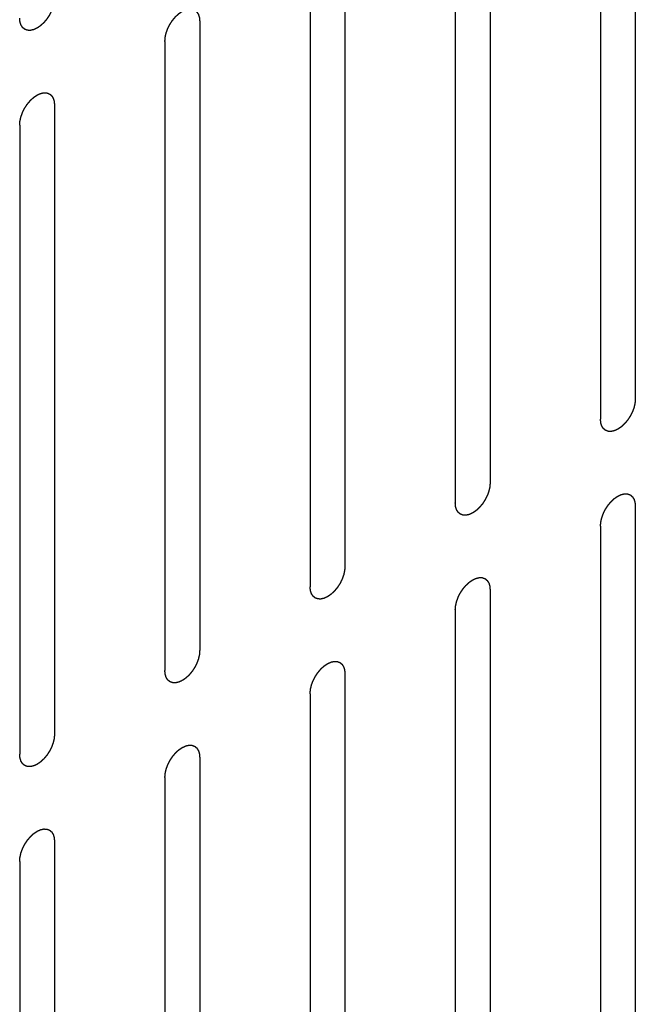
# Model space of a CAD drawing. Header units: inches. Extents: x 6 to 353, y 6 to 228.
# Tile 275 of 372: x 340.449 to 341.387, y 148.548 to 150.049. Entities that reach past the tile are written whole.
import ezdxf

# ---------------------------------------------------------------- set-up
doc = ezdxf.new("R2010")
doc.units = ezdxf.units.IN
doc.header["$LTSCALE"] = 19.946667
doc.header["$MEASUREMENT"] = 0
doc.linetypes.add('HIDDEN', pattern=[0.2, 0.1, -0.1])
doc.layers.add('08_ALL_COSMETICS', color=7, linetype='CONTINUOUS')

msp = doc.modelspace()

# ---------------------------------------------------------------- linework, layer by layer
at = {"layer": '08_ALL_COSMETICS', "color": 7, "linetype": 'HIDDEN'}
for p, q in [((341.3875, 150.4302), (341.3875, 149.4708)), ((341.3345, 150.3995), (341.3345, 149.4402)), ((341.1662, 150.3024), (341.1662, 149.343)), ((341.1131, 150.2718), (341.1131, 149.3124)), ((340.9448, 150.1746), (340.9448, 149.2152)), ((340.8918, 150.144), (340.8918, 149.1846)), ((340.7235, 150.0468), (340.7235, 149.0874)), ((340.6705, 150.0162), (340.6705, 149.0568)), ((340.5022, 149.919), (340.5022, 148.9597)), ((340.4492, 149.8884), (340.4492, 148.929)), ((341.3875, 149.3075), (341.3875, 148.3481)), ((341.3345, 149.2769), (341.3345, 148.3175)), ((341.1662, 149.1797), (341.1662, 148.2203)), ((341.1131, 149.1491), (341.1131, 148.1897)), ((340.9448, 149.0519), (340.9448, 148.0925)), ((340.8918, 149.0213), (340.8918, 148.0619)), ((340.7235, 148.9241), (340.7235, 147.9647)), ((340.6705, 148.8935), (340.6705, 147.9341)), ((340.5022, 148.7964), (340.5022, 147.837)), ((340.4492, 148.7657), (340.4492, 147.8063))]:
    msp.add_line(p, q, dxfattribs=at)
for points in [[(340.5022, 150.0823), (340.5021, 150.0813), (340.502, 150.0797), (340.5018, 150.0779), (340.5017, 150.0769), (340.5017, 150.0761), (340.5015, 150.0753), (340.5013, 150.0742), (340.5009, 150.0728), (340.5006, 150.0714), (340.5004, 150.0703), (340.5002, 150.0695), (340.4999, 150.0687), (340.4995, 150.0676), (340.499, 150.0662), (340.4985, 150.0648), (340.4981, 150.0637), (340.4978, 150.0628), (340.4973, 150.062), (340.4968, 150.0609), (340.4961, 150.0595), (340.4954, 150.0581), (340.4948, 150.057), (340.4945, 150.0562), (340.4939, 150.0555), (340.4933, 150.0544), (340.4924, 150.0532), (340.4916, 150.0519), (340.4909, 150.0509), (340.4905, 150.0501), (340.4899, 150.0494), (340.4891, 150.0485), (340.4881, 150.0474), (340.4872, 150.0462), (340.4864, 150.0453), (340.4859, 150.0446), (340.4852, 150.0441), (340.4844, 150.0433), (340.4834, 150.0424), (340.4824, 150.0414), (340.4815, 150.0406), (340.4809, 150.04), (340.4803, 150.0396), (340.4794, 150.039), (340.4783, 150.0382), (340.4772, 150.0375), (340.4764, 150.0369), (340.476, 150.0367), (340.4757, 150.0364), (340.4754, 150.0363), (340.4749, 150.0361), (340.4742, 150.0357), (340.4731, 150.0352), (340.472, 150.0347), (340.4713, 150.0344), (340.4709, 150.0342), (340.4705, 150.034), (340.4702, 150.034), (340.4698, 150.0339), (340.4691, 150.0337), (340.4681, 150.0335), (340.467, 150.0332), (340.4663, 150.0331), (340.4659, 150.033), (340.4656, 150.0329), (340.4653, 150.0329), (340.4649, 150.0329), (340.4642, 150.0329), (340.4633, 150.033), (340.4623, 150.033), (340.4617, 150.033), (340.4613, 150.0331), (340.461, 150.033), (340.4608, 150.0332), (340.4604, 150.0333), (340.4598, 150.0335), (340.459, 150.0338), (340.4581, 150.0341), (340.4575, 150.0343), (340.4572, 150.0345), (340.4569, 150.0345), (340.4567, 150.0347), (340.4565, 150.035), (340.456, 150.0354), (340.4553, 150.0359), (340.4546, 150.0365), (340.4541, 150.0369), (340.4539, 150.0371), (340.4536, 150.0373), (340.4535, 150.0375), (340.4533, 150.0378), (340.4529, 150.0384), (340.4524, 150.0392), (340.4519, 150.04), (340.4516, 150.0406), (340.4514, 150.0409), (340.4512, 150.0411), (340.4511, 150.0414), (340.451, 150.0418), (340.4508, 150.0426), (340.4504, 150.0436), (340.4501, 150.0446), (340.4499, 150.0453), (340.4498, 150.0457), (340.4497, 150.046), (340.4497, 150.0463), (340.4496, 150.0468), (340.4495, 150.0477), (340.4494, 150.0489), (340.4493, 150.0503), (340.4492, 150.0512), (340.4492, 150.0517)], [(340.6705, 150.0162), (340.6706, 150.0172), (340.6707, 150.0188), (340.6708, 150.0206), (340.6709, 150.0217), (340.671, 150.0224), (340.6712, 150.0233), (340.6714, 150.0244), (340.6717, 150.0257), (340.672, 150.0271), (340.6723, 150.0282), (340.6725, 150.029), (340.6728, 150.0299), (340.6732, 150.031), (340.6737, 150.0324), (340.6742, 150.0338), (340.6746, 150.0349), (340.6749, 150.0357), (340.6753, 150.0365), (340.6759, 150.0376), (340.6766, 150.039), (340.6773, 150.0404), (340.6778, 150.0415), (340.6782, 150.0424), (340.6788, 150.0431), (340.6794, 150.0441), (340.6803, 150.0454), (340.6811, 150.0467), (340.6818, 150.0477), (340.6822, 150.0485), (340.6828, 150.0491), (340.6836, 150.05), (340.6845, 150.0512), (340.6855, 150.0523), (340.6862, 150.0532), (340.6868, 150.0539), (340.6874, 150.0545), (340.6883, 150.0552), (340.6893, 150.0562), (340.6903, 150.0572), (340.6911, 150.0579), (340.6918, 150.0585), (340.6924, 150.0589), (340.6933, 150.0596), (340.6944, 150.0603), (340.6955, 150.0611), (340.6962, 150.0616), (340.6967, 150.0619), (340.697, 150.0622), (340.6973, 150.0623), (340.6978, 150.0625), (340.6985, 150.0628), (340.6996, 150.0633), (340.7007, 150.0638), (340.7014, 150.0642), (340.7018, 150.0644), (340.7022, 150.0645), (340.7025, 150.0646), (340.7029, 150.0647), (340.7036, 150.0649), (340.7046, 150.0651), (340.7057, 150.0653), (340.7064, 150.0655), (340.7068, 150.0656), (340.7071, 150.0657), (340.7074, 150.0656), (340.7078, 150.0656), (340.7084, 150.0656), (340.7094, 150.0656), (340.7103, 150.0655), (340.711, 150.0655), (340.7114, 150.0655), (340.7117, 150.0655), (340.7119, 150.0654), (340.7123, 150.0653), (340.7129, 150.0651), (340.7137, 150.0647), (340.7146, 150.0644), (340.7152, 150.0642), (340.7155, 150.0641), (340.7158, 150.064), (340.716, 150.0638), (340.7162, 150.0636), (340.7167, 150.0632), (340.7174, 150.0626), (340.7181, 150.0621), (340.7186, 150.0617), (340.7188, 150.0614), (340.7191, 150.0613), (340.7192, 150.061), (340.7194, 150.0607), (340.7198, 150.0601), (340.7203, 150.0593), (340.7208, 150.0585), (340.7211, 150.058), (340.7213, 150.0577), (340.7215, 150.0574), (340.7216, 150.0571), (340.7217, 150.0567), (340.7219, 150.056), (340.7222, 150.055), (340.7226, 150.054), (340.7228, 150.0533), (340.7229, 150.0529), (340.723, 150.0526), (340.723, 150.0522), (340.7231, 150.0517), (340.7231, 150.0509), (340.7233, 150.0497), (340.7234, 150.0483), (340.7235, 150.0473), (340.7235, 150.0468)], [(340.4492, 149.8884), (340.4492, 149.8895), (340.4494, 149.891), (340.4495, 149.8928), (340.4496, 149.8939), (340.4496, 149.8947), (340.4499, 149.8955), (340.4501, 149.8966), (340.4504, 149.898), (340.4507, 149.8993), (340.451, 149.9004), (340.4511, 149.9012), (340.4515, 149.9021), (340.4519, 149.9032), (340.4524, 149.9046), (340.4529, 149.906), (340.4533, 149.9071), (340.4536, 149.9079), (340.454, 149.9088), (340.4546, 149.9099), (340.4553, 149.9112), (340.456, 149.9126), (340.4565, 149.9137), (340.4569, 149.9146), (340.4574, 149.9153), (340.4581, 149.9163), (340.4589, 149.9176), (340.4598, 149.9189), (340.4604, 149.9199), (340.4609, 149.9207), (340.4615, 149.9213), (340.4623, 149.9223), (340.4632, 149.9234), (340.4642, 149.9245), (340.4649, 149.9254), (340.4655, 149.9262), (340.4661, 149.9267), (340.4669, 149.9275), (340.468, 149.9284), (340.469, 149.9294), (340.4698, 149.9301), (340.4704, 149.9308), (340.4711, 149.9312), (340.472, 149.9318), (340.4731, 149.9325), (340.4742, 149.9333), (340.4749, 149.9338), (340.4754, 149.9341), (340.4757, 149.9344), (340.476, 149.9345), (340.4764, 149.9347), (340.4772, 149.935), (340.4783, 149.9356), (340.4793, 149.936), (340.4801, 149.9364), (340.4805, 149.9366), (340.4808, 149.9368), (340.4811, 149.9368), (340.4816, 149.9369), (340.4823, 149.9371), (340.4833, 149.9373), (340.4843, 149.9375), (340.4851, 149.9377), (340.4855, 149.9378), (340.4858, 149.9379), (340.4861, 149.9379), (340.4865, 149.9379), (340.4871, 149.9378), (340.4881, 149.9378), (340.489, 149.9378), (340.4897, 149.9377), (340.4901, 149.9377), (340.4904, 149.9377), (340.4906, 149.9376), (340.491, 149.9375), (340.4915, 149.9373), (340.4924, 149.937), (340.4932, 149.9366), (340.4938, 149.9364), (340.4942, 149.9363), (340.4944, 149.9362), (340.4946, 149.936), (340.4949, 149.9358), (340.4954, 149.9354), (340.4961, 149.9349), (340.4968, 149.9343), (340.4972, 149.9339), (340.4975, 149.9337), (340.4977, 149.9335), (340.4979, 149.9332), (340.4981, 149.9329), (340.4984, 149.9324), (340.4989, 149.9316), (340.4994, 149.9308), (340.4998, 149.9302), (340.5, 149.9299), (340.5002, 149.9297), (340.5003, 149.9293), (340.5004, 149.9289), (340.5006, 149.9282), (340.5009, 149.9272), (340.5012, 149.9262), (340.5015, 149.9255), (340.5016, 149.9251), (340.5017, 149.9248), (340.5017, 149.9244), (340.5018, 149.924), (340.5018, 149.9231), (340.5019, 149.9219), (340.5021, 149.9205), (340.5022, 149.9195), (340.5022, 149.919)], [(341.3875, 149.4708), (341.3874, 149.4697), (341.3873, 149.4682), (341.3871, 149.4664), (341.387, 149.4653), (341.387, 149.4646), (341.3868, 149.4637), (341.3866, 149.4626), (341.3862, 149.4612), (341.3859, 149.4599), (341.3857, 149.4588), (341.3855, 149.458), (341.3852, 149.4571), (341.3848, 149.456), (341.3843, 149.4546), (341.3838, 149.4532), (341.3834, 149.4521), (341.3831, 149.4513), (341.3826, 149.4504), (341.3821, 149.4493), (341.3814, 149.448), (341.3807, 149.4466), (341.3801, 149.4455), (341.3797, 149.4446), (341.3792, 149.4439), (341.3786, 149.4429), (341.3777, 149.4416), (341.3769, 149.4403), (341.3762, 149.4393), (341.3757, 149.4385), (341.3752, 149.4379), (341.3744, 149.4369), (341.3734, 149.4358), (341.3725, 149.4347), (341.3717, 149.4338), (341.3712, 149.4331), (341.3705, 149.4325), (341.3697, 149.4317), (341.3687, 149.4308), (341.3677, 149.4298), (341.3668, 149.4291), (341.3662, 149.4284), (341.3656, 149.428), (341.3647, 149.4274), (341.3636, 149.4267), (341.3625, 149.4259), (341.3617, 149.4254), (341.3613, 149.4251), (341.361, 149.4248), (341.3607, 149.4247), (341.3602, 149.4245), (341.3595, 149.4242), (341.3584, 149.4237), (341.3573, 149.4232), (341.3566, 149.4228), (341.3561, 149.4226), (341.3558, 149.4224), (341.3555, 149.4224), (341.3551, 149.4223), (341.3544, 149.4221), (341.3533, 149.4219), (341.3523, 149.4217), (341.3516, 149.4215), (341.3512, 149.4214), (341.3509, 149.4213), (341.3506, 149.4213), (341.3502, 149.4213), (341.3495, 149.4214), (341.3486, 149.4214), (341.3476, 149.4214), (341.347, 149.4215), (341.3466, 149.4215), (341.3463, 149.4215), (341.346, 149.4216), (341.3457, 149.4217), (341.3451, 149.4219), (341.3443, 149.4222), (341.3434, 149.4226), (341.3428, 149.4228), (341.3425, 149.4229), (341.3422, 149.423), (341.342, 149.4232), (341.3417, 149.4234), (341.3413, 149.4238), (341.3406, 149.4244), (341.3399, 149.4249), (341.3394, 149.4253), (341.3391, 149.4255), (341.3389, 149.4257), (341.3388, 149.426), (341.3386, 149.4263), (341.3382, 149.4268), (341.3377, 149.4276), (341.3372, 149.4284), (341.3368, 149.429), (341.3367, 149.4293), (341.3365, 149.4295), (341.3364, 149.4299), (341.3363, 149.4303), (341.3361, 149.431), (341.3357, 149.432), (341.3354, 149.433), (341.3352, 149.4337), (341.3351, 149.4341), (341.335, 149.4344), (341.335, 149.4348), (341.3349, 149.4352), (341.3348, 149.4361), (341.3347, 149.4373), (341.3346, 149.4387), (341.3345, 149.4397), (341.3345, 149.4402)], [(341.1662, 149.343), (341.1661, 149.342), (341.166, 149.3404), (341.1658, 149.3386), (341.1657, 149.3375), (341.1657, 149.3368), (341.1655, 149.3359), (341.1652, 149.3348), (341.1649, 149.3335), (341.1646, 149.3321), (341.1643, 149.331), (341.1642, 149.3302), (341.1639, 149.3293), (341.1635, 149.3282), (341.1629, 149.3268), (341.1625, 149.3254), (341.162, 149.3243), (341.1618, 149.3235), (341.1613, 149.3227), (341.1608, 149.3216), (341.1601, 149.3202), (341.1594, 149.3188), (341.1588, 149.3177), (341.1584, 149.3168), (341.1579, 149.3161), (341.1572, 149.3151), (341.1564, 149.3138), (341.1556, 149.3125), (341.1549, 149.3115), (341.1544, 149.3107), (341.1538, 149.3101), (341.1531, 149.3092), (341.1521, 149.308), (341.1512, 149.3069), (341.1504, 149.306), (341.1499, 149.3053), (341.1492, 149.3047), (341.1484, 149.304), (341.1474, 149.303), (341.1463, 149.302), (341.1455, 149.3013), (341.1449, 149.3007), (341.1442, 149.3003), (341.1434, 149.2996), (341.1423, 149.2989), (341.1412, 149.2981), (341.1404, 149.2976), (341.14, 149.2973), (341.1396, 149.297), (341.1393, 149.2969), (341.1389, 149.2967), (341.1381, 149.2964), (341.1371, 149.2959), (341.136, 149.2954), (341.1353, 149.295), (341.1348, 149.2948), (341.1345, 149.2947), (341.1342, 149.2946), (341.1338, 149.2945), (341.1331, 149.2943), (341.132, 149.2941), (341.131, 149.2939), (341.1303, 149.2937), (341.1299, 149.2936), (341.1295, 149.2935), (341.1293, 149.2936), (341.1289, 149.2936), (341.1282, 149.2936), (341.1273, 149.2936), (341.1263, 149.2937), (341.1256, 149.2937), (341.1253, 149.2937), (341.125, 149.2937), (341.1247, 149.2938), (341.1244, 149.2939), (341.1238, 149.2942), (341.1229, 149.2945), (341.1221, 149.2948), (341.1215, 149.295), (341.1212, 149.2951), (341.1209, 149.2952), (341.1207, 149.2954), (341.1204, 149.2956), (341.1199, 149.296), (341.1193, 149.2966), (341.1186, 149.2971), (341.1181, 149.2975), (341.1178, 149.2978), (341.1176, 149.2979), (341.1175, 149.2982), (341.1173, 149.2985), (341.1169, 149.2991), (341.1164, 149.2999), (341.1159, 149.3007), (341.1155, 149.3012), (341.1153, 149.3016), (341.1152, 149.3018), (341.1151, 149.3021), (341.1149, 149.3025), (341.1147, 149.3032), (341.1144, 149.3042), (341.1141, 149.3052), (341.1139, 149.3059), (341.1138, 149.3063), (341.1136, 149.3066), (341.1136, 149.307), (341.1136, 149.3075), (341.1135, 149.3083), (341.1134, 149.3095), (341.1133, 149.3109), (341.1132, 149.3119), (341.1131, 149.3124)], [(341.3345, 149.2769), (341.3345, 149.2779), (341.3347, 149.2795), (341.3348, 149.2813), (341.3349, 149.2823), (341.3349, 149.2831), (341.3352, 149.2839), (341.3354, 149.285), (341.3357, 149.2864), (341.336, 149.2878), (341.3363, 149.2889), (341.3364, 149.2897), (341.3368, 149.2905), (341.3372, 149.2916), (341.3377, 149.293), (341.3382, 149.2944), (341.3386, 149.2955), (341.3389, 149.2964), (341.3393, 149.2972), (341.3399, 149.2983), (341.3406, 149.2997), (341.3412, 149.3011), (341.3418, 149.3022), (341.3422, 149.303), (341.3427, 149.3038), (341.3434, 149.3048), (341.3442, 149.306), (341.3451, 149.3073), (341.3457, 149.3083), (341.3462, 149.3091), (341.3468, 149.3098), (341.3476, 149.3107), (341.3485, 149.3118), (341.3495, 149.313), (341.3502, 149.3139), (341.3508, 149.3146), (341.3514, 149.3151), (341.3522, 149.3159), (341.3533, 149.3169), (341.3543, 149.3178), (341.3551, 149.3186), (341.3557, 149.3192), (341.3564, 149.3196), (341.3573, 149.3202), (341.3584, 149.321), (341.3594, 149.3217), (341.3602, 149.3223), (341.3606, 149.3226), (341.361, 149.3228), (341.3613, 149.3229), (341.3617, 149.3231), (341.3625, 149.3235), (341.3636, 149.324), (341.3646, 149.3245), (341.3654, 149.3248), (341.3658, 149.325), (341.3661, 149.3252), (341.3664, 149.3252), (341.3668, 149.3253), (341.3676, 149.3255), (341.3686, 149.3257), (341.3696, 149.326), (341.3704, 149.3261), (341.3708, 149.3262), (341.3711, 149.3263), (341.3714, 149.3263), (341.3717, 149.3263), (341.3724, 149.3263), (341.3734, 149.3262), (341.3743, 149.3262), (341.375, 149.3262), (341.3754, 149.3261), (341.3757, 149.3262), (341.3759, 149.326), (341.3762, 149.3259), (341.3768, 149.3257), (341.3777, 149.3254), (341.3785, 149.3251), (341.3791, 149.3249), (341.3795, 149.3247), (341.3797, 149.3247), (341.3799, 149.3245), (341.3802, 149.3242), (341.3807, 149.3238), (341.3814, 149.3233), (341.3821, 149.3227), (341.3825, 149.3223), (341.3828, 149.3221), (341.383, 149.3219), (341.3832, 149.3217), (341.3834, 149.3214), (341.3837, 149.3208), (341.3842, 149.32), (341.3847, 149.3192), (341.3851, 149.3186), (341.3853, 149.3183), (341.3855, 149.3181), (341.3855, 149.3178), (341.3857, 149.3174), (341.3859, 149.3167), (341.3862, 149.3156), (341.3865, 149.3146), (341.3868, 149.3139), (341.3869, 149.3135), (341.387, 149.3132), (341.387, 149.3129), (341.387, 149.3124), (341.3871, 149.3115), (341.3872, 149.3104), (341.3874, 149.3089), (341.3874, 149.308), (341.3875, 149.3075)], [(340.9448, 149.2152), (340.9448, 149.2142), (340.9446, 149.2126), (340.9445, 149.2108), (340.9444, 149.2098), (340.9444, 149.209), (340.9441, 149.2082), (340.9439, 149.2071), (340.9436, 149.2057), (340.9433, 149.2043), (340.943, 149.2032), (340.9429, 149.2024), (340.9425, 149.2016), (340.9421, 149.2004), (340.9416, 149.1991), (340.9411, 149.1977), (340.9407, 149.1965), (340.9404, 149.1957), (340.94, 149.1949), (340.9394, 149.1938), (340.9387, 149.1924), (340.9381, 149.191), (340.9375, 149.1899), (340.9371, 149.1891), (340.9366, 149.1883), (340.9359, 149.1873), (340.9351, 149.186), (340.9342, 149.1848), (340.9336, 149.1837), (340.9331, 149.183), (340.9325, 149.1823), (340.9318, 149.1814), (340.9308, 149.1803), (340.9299, 149.1791), (340.9291, 149.1782), (340.9285, 149.1775), (340.9279, 149.177), (340.9271, 149.1762), (340.926, 149.1752), (340.925, 149.1743), (340.9242, 149.1735), (340.9236, 149.1729), (340.9229, 149.1725), (340.922, 149.1719), (340.9209, 149.1711), (340.9199, 149.1703), (340.9191, 149.1698), (340.9187, 149.1695), (340.9183, 149.1693), (340.918, 149.1691), (340.9176, 149.1689), (340.9168, 149.1686), (340.9158, 149.1681), (340.9147, 149.1676), (340.9139, 149.1672), (340.9135, 149.1671), (340.9132, 149.1669), (340.9129, 149.1668), (340.9125, 149.1667), (340.9117, 149.1666), (340.9107, 149.1663), (340.9097, 149.1661), (340.9089, 149.1659), (340.9085, 149.1658), (340.9082, 149.1657), (340.9079, 149.1658), (340.9076, 149.1658), (340.9069, 149.1658), (340.9059, 149.1658), (340.905, 149.1659), (340.9043, 149.1659), (340.9039, 149.1659), (340.9036, 149.1659), (340.9034, 149.166), (340.9031, 149.1661), (340.9025, 149.1664), (340.9016, 149.1667), (340.9008, 149.167), (340.9002, 149.1672), (340.8998, 149.1673), (340.8996, 149.1674), (340.8994, 149.1676), (340.8991, 149.1678), (340.8986, 149.1682), (340.8979, 149.1688), (340.8973, 149.1694), (340.8968, 149.1698), (340.8965, 149.17), (340.8963, 149.1701), (340.8961, 149.1704), (340.8959, 149.1707), (340.8956, 149.1713), (340.8951, 149.1721), (340.8946, 149.1729), (340.8942, 149.1734), (340.894, 149.1738), (340.8938, 149.174), (340.8938, 149.1743), (340.8936, 149.1747), (340.8934, 149.1754), (340.8931, 149.1764), (340.8928, 149.1774), (340.8926, 149.1781), (340.8924, 149.1785), (340.8923, 149.1788), (340.8923, 149.1792), (340.8923, 149.1797), (340.8922, 149.1805), (340.8921, 149.1817), (340.8919, 149.1832), (340.8919, 149.1841), (340.8918, 149.1846)], [(341.1131, 149.1491), (341.1132, 149.1501), (341.1133, 149.1517), (341.1135, 149.1535), (341.1136, 149.1545), (341.1136, 149.1553), (341.1138, 149.1561), (341.1141, 149.1572), (341.1144, 149.1586), (341.1147, 149.16), (341.115, 149.1611), (341.1151, 149.1619), (341.1154, 149.1627), (341.1158, 149.1638), (341.1164, 149.1652), (341.1169, 149.1666), (341.1173, 149.1677), (341.1175, 149.1686), (341.118, 149.1694), (341.1185, 149.1705), (341.1192, 149.1719), (341.1199, 149.1733), (341.1205, 149.1744), (341.1209, 149.1752), (341.1214, 149.176), (341.1221, 149.177), (341.1229, 149.1783), (341.1237, 149.1795), (341.1244, 149.1805), (341.1249, 149.1813), (341.1255, 149.182), (341.1262, 149.1829), (341.1272, 149.184), (341.1281, 149.1852), (341.1289, 149.1861), (341.1294, 149.1868), (341.1301, 149.1873), (341.1309, 149.1881), (341.1319, 149.1891), (341.133, 149.19), (341.1338, 149.1908), (341.1344, 149.1914), (341.1351, 149.1918), (341.1359, 149.1924), (341.137, 149.1932), (341.1381, 149.1939), (341.1389, 149.1945), (341.1393, 149.1948), (341.1397, 149.195), (341.14, 149.1951), (341.1404, 149.1954), (341.1412, 149.1957), (341.1422, 149.1962), (341.1433, 149.1967), (341.1441, 149.1971), (341.1445, 149.1972), (341.1448, 149.1974), (341.1451, 149.1975), (341.1455, 149.1976), (341.1462, 149.1977), (341.1473, 149.198), (341.1483, 149.1982), (341.149, 149.1984), (341.1494, 149.1985), (341.1498, 149.1986), (341.15, 149.1985), (341.1504, 149.1985), (341.1511, 149.1985), (341.152, 149.1984), (341.153, 149.1984), (341.1537, 149.1984), (341.154, 149.1984), (341.1543, 149.1984), (341.1546, 149.1983), (341.1549, 149.1981), (341.1555, 149.1979), (341.1564, 149.1976), (341.1572, 149.1973), (341.1578, 149.1971), (341.1581, 149.197), (341.1584, 149.1969), (341.1586, 149.1967), (341.1589, 149.1965), (341.1594, 149.1961), (341.16, 149.1955), (341.1607, 149.1949), (341.1612, 149.1945), (341.1615, 149.1943), (341.1617, 149.1942), (341.1618, 149.1939), (341.162, 149.1936), (341.1624, 149.193), (341.1629, 149.1922), (341.1634, 149.1914), (341.1638, 149.1909), (341.164, 149.1905), (341.1641, 149.1903), (341.1642, 149.19), (341.1644, 149.1896), (341.1646, 149.1889), (341.1649, 149.1879), (341.1652, 149.1869), (341.1654, 149.1862), (341.1655, 149.1857), (341.1657, 149.1855), (341.1657, 149.1851), (341.1657, 149.1846), (341.1658, 149.1838), (341.1659, 149.1826), (341.166, 149.1811), (341.1661, 149.1802), (341.1662, 149.1797)], [(340.7235, 149.0874), (340.7234, 149.0864), (340.7233, 149.0848), (340.7232, 149.083), (340.7231, 149.082), (340.7231, 149.0812), (340.7228, 149.0804), (340.7226, 149.0793), (340.7223, 149.0779), (340.722, 149.0765), (340.7217, 149.0754), (340.7216, 149.0746), (340.7212, 149.0738), (340.7208, 149.0727), (340.7203, 149.0713), (340.7198, 149.0699), (340.7194, 149.0688), (340.7191, 149.0679), (340.7187, 149.0671), (340.7181, 149.066), (340.7174, 149.0646), (340.7167, 149.0632), (340.7162, 149.0621), (340.7158, 149.0613), (340.7152, 149.0605), (340.7146, 149.0595), (340.7138, 149.0583), (340.7129, 149.057), (340.7123, 149.056), (340.7118, 149.0552), (340.7112, 149.0545), (340.7104, 149.0536), (340.7095, 149.0525), (340.7085, 149.0513), (340.7078, 149.0504), (340.7072, 149.0497), (340.7066, 149.0492), (340.7058, 149.0484), (340.7047, 149.0474), (340.7037, 149.0465), (340.7029, 149.0457), (340.7023, 149.0451), (340.7016, 149.0447), (340.7007, 149.0441), (340.6996, 149.0433), (340.6985, 149.0426), (340.6978, 149.042), (340.6973, 149.0417), (340.697, 149.0415), (340.6967, 149.0414), (340.6963, 149.0412), (340.6955, 149.0408), (340.6944, 149.0403), (340.6934, 149.0398), (340.6926, 149.0395), (340.6922, 149.0393), (340.6919, 149.0391), (340.6915, 149.0391), (340.6911, 149.0389), (340.6904, 149.0388), (340.6894, 149.0385), (340.6883, 149.0383), (340.6876, 149.0381), (340.6872, 149.0381), (340.6869, 149.038), (340.6866, 149.038), (340.6862, 149.038), (340.6856, 149.038), (340.6846, 149.0381), (340.6837, 149.0381), (340.683, 149.0381), (340.6826, 149.0381), (340.6823, 149.0381), (340.6821, 149.0383), (340.6817, 149.0384), (340.6811, 149.0386), (340.6803, 149.0389), (340.6794, 149.0392), (340.6788, 149.0394), (340.6785, 149.0396), (340.6782, 149.0396), (340.6781, 149.0398), (340.6778, 149.04), (340.6773, 149.0404), (340.6766, 149.041), (340.6759, 149.0416), (340.6754, 149.042), (340.6752, 149.0422), (340.675, 149.0424), (340.6748, 149.0426), (340.6746, 149.0429), (340.6743, 149.0435), (340.6737, 149.0443), (340.6732, 149.0451), (340.6729, 149.0457), (340.6727, 149.046), (340.6725, 149.0462), (340.6724, 149.0465), (340.6723, 149.0469), (340.6721, 149.0476), (340.6718, 149.0486), (340.6715, 149.0497), (340.6712, 149.0504), (340.6711, 149.0508), (340.671, 149.0511), (340.671, 149.0514), (340.6709, 149.0519), (340.6709, 149.0527), (340.6707, 149.0539), (340.6706, 149.0554), (340.6705, 149.0563), (340.6705, 149.0568)], [(340.8918, 149.0213), (340.8919, 149.0223), (340.892, 149.0239), (340.8922, 149.0257), (340.8923, 149.0268), (340.8923, 149.0275), (340.8925, 149.0284), (340.8927, 149.0295), (340.8931, 149.0308), (340.8934, 149.0322), (340.8936, 149.0333), (340.8938, 149.0341), (340.8941, 149.035), (340.8945, 149.0361), (340.895, 149.0375), (340.8955, 149.0389), (340.8959, 149.04), (340.8962, 149.0408), (340.8967, 149.0416), (340.8972, 149.0427), (340.8979, 149.0441), (340.8986, 149.0455), (340.8992, 149.0466), (340.8996, 149.0475), (340.9001, 149.0482), (340.9007, 149.0492), (340.9016, 149.0505), (340.9024, 149.0518), (340.9031, 149.0528), (340.9036, 149.0536), (340.9042, 149.0542), (340.9049, 149.0551), (340.9059, 149.0563), (340.9068, 149.0574), (340.9076, 149.0583), (340.9081, 149.059), (340.9088, 149.0596), (340.9096, 149.0603), (340.9106, 149.0613), (340.9116, 149.0623), (340.9125, 149.063), (340.9131, 149.0636), (340.9137, 149.064), (340.9146, 149.0647), (340.9157, 149.0654), (340.9168, 149.0662), (340.9176, 149.0667), (340.918, 149.067), (340.9183, 149.0672), (340.9186, 149.0674), (340.9191, 149.0676), (340.9198, 149.0679), (340.9209, 149.0684), (340.922, 149.0689), (340.9227, 149.0693), (340.9232, 149.0695), (340.9235, 149.0696), (340.9238, 149.0697), (340.9242, 149.0698), (340.9249, 149.0699), (340.926, 149.0702), (340.927, 149.0704), (340.9277, 149.0706), (340.9281, 149.0707), (340.9284, 149.0708), (340.9287, 149.0707), (340.9291, 149.0707), (340.9298, 149.0707), (340.9307, 149.0707), (340.9317, 149.0706), (340.9323, 149.0706), (340.9327, 149.0706), (340.933, 149.0706), (340.9333, 149.0705), (340.9336, 149.0704), (340.9342, 149.0701), (340.935, 149.0698), (340.9359, 149.0695), (340.9365, 149.0693), (340.9368, 149.0692), (340.9371, 149.0691), (340.9373, 149.0689), (340.9376, 149.0687), (340.938, 149.0683), (340.9387, 149.0677), (340.9394, 149.0672), (340.9399, 149.0668), (340.9402, 149.0665), (340.9404, 149.0664), (340.9405, 149.0661), (340.9407, 149.0658), (340.9411, 149.0652), (340.9416, 149.0644), (340.9421, 149.0636), (340.9425, 149.0631), (340.9427, 149.0627), (340.9428, 149.0625), (340.9429, 149.0622), (340.943, 149.0618), (340.9432, 149.0611), (340.9436, 149.0601), (340.9439, 149.0591), (340.9441, 149.0584), (340.9442, 149.058), (340.9443, 149.0577), (340.9443, 149.0573), (340.9444, 149.0568), (340.9445, 149.056), (340.9446, 149.0548), (340.9447, 149.0534), (340.9448, 149.0524), (340.9448, 149.0519)], [(340.5022, 148.9597), (340.5021, 148.9586), (340.502, 148.9571), (340.5018, 148.9552), (340.5017, 148.9542), (340.5017, 148.9534), (340.5015, 148.9526), (340.5013, 148.9515), (340.5009, 148.9501), (340.5006, 148.9488), (340.5004, 148.9477), (340.5002, 148.9468), (340.4999, 148.946), (340.4995, 148.9449), (340.499, 148.9435), (340.4985, 148.9421), (340.4981, 148.941), (340.4978, 148.9402), (340.4973, 148.9393), (340.4968, 148.9382), (340.4961, 148.9368), (340.4954, 148.9355), (340.4948, 148.9344), (340.4945, 148.9335), (340.4939, 148.9328), (340.4933, 148.9317), (340.4924, 148.9305), (340.4916, 148.9292), (340.4909, 148.9282), (340.4905, 148.9274), (340.4899, 148.9267), (340.4891, 148.9258), (340.4881, 148.9247), (340.4872, 148.9235), (340.4864, 148.9227), (340.4859, 148.9219), (340.4852, 148.9214), (340.4844, 148.9206), (340.4834, 148.9197), (340.4824, 148.9187), (340.4815, 148.9179), (340.4809, 148.9173), (340.4803, 148.9169), (340.4794, 148.9163), (340.4783, 148.9155), (340.4772, 148.9148), (340.4764, 148.9143), (340.476, 148.914), (340.4757, 148.9137), (340.4754, 148.9136), (340.4749, 148.9134), (340.4742, 148.913), (340.4731, 148.9125), (340.472, 148.912), (340.4713, 148.9117), (340.4709, 148.9115), (340.4705, 148.9113), (340.4702, 148.9113), (340.4698, 148.9112), (340.4691, 148.911), (340.4681, 148.9108), (340.467, 148.9105), (340.4663, 148.9104), (340.4659, 148.9103), (340.4656, 148.9102), (340.4653, 148.9102), (340.4649, 148.9102), (340.4642, 148.9103), (340.4633, 148.9103), (340.4623, 148.9103), (340.4617, 148.9103), (340.4613, 148.9104), (340.461, 148.9103), (340.4608, 148.9105), (340.4604, 148.9106), (340.4598, 148.9108), (340.459, 148.9111), (340.4581, 148.9114), (340.4575, 148.9116), (340.4572, 148.9118), (340.4569, 148.9118), (340.4567, 148.912), (340.4565, 148.9123), (340.456, 148.9127), (340.4553, 148.9132), (340.4546, 148.9138), (340.4541, 148.9142), (340.4539, 148.9144), (340.4536, 148.9146), (340.4535, 148.9148), (340.4533, 148.9152), (340.4529, 148.9157), (340.4524, 148.9165), (340.4519, 148.9173), (340.4516, 148.9179), (340.4514, 148.9182), (340.4512, 148.9184), (340.4511, 148.9188), (340.451, 148.9191), (340.4508, 148.9199), (340.4504, 148.9209), (340.4501, 148.9219), (340.4499, 148.9226), (340.4498, 148.923), (340.4497, 148.9233), (340.4497, 148.9237), (340.4496, 148.9241), (340.4495, 148.925), (340.4494, 148.9262), (340.4493, 148.9276), (340.4492, 148.9286), (340.4492, 148.929)], [(340.6705, 148.8935), (340.6706, 148.8946), (340.6707, 148.8961), (340.6708, 148.8979), (340.6709, 148.899), (340.671, 148.8997), (340.6712, 148.9006), (340.6714, 148.9017), (340.6717, 148.903), (340.672, 148.9044), (340.6723, 148.9055), (340.6725, 148.9063), (340.6728, 148.9072), (340.6732, 148.9083), (340.6737, 148.9097), (340.6742, 148.9111), (340.6746, 148.9122), (340.6749, 148.913), (340.6753, 148.9138), (340.6759, 148.915), (340.6766, 148.9163), (340.6773, 148.9177), (340.6778, 148.9188), (340.6782, 148.9197), (340.6788, 148.9204), (340.6794, 148.9214), (340.6803, 148.9227), (340.6811, 148.924), (340.6818, 148.925), (340.6822, 148.9258), (340.6828, 148.9264), (340.6836, 148.9273), (340.6845, 148.9285), (340.6855, 148.9296), (340.6862, 148.9305), (340.6868, 148.9312), (340.6874, 148.9318), (340.6883, 148.9326), (340.6893, 148.9335), (340.6903, 148.9345), (340.6911, 148.9352), (340.6918, 148.9358), (340.6924, 148.9363), (340.6933, 148.9369), (340.6944, 148.9376), (340.6955, 148.9384), (340.6962, 148.9389), (340.6967, 148.9392), (340.697, 148.9395), (340.6973, 148.9396), (340.6978, 148.9398), (340.6985, 148.9401), (340.6996, 148.9406), (340.7007, 148.9411), (340.7014, 148.9415), (340.7018, 148.9417), (340.7022, 148.9419), (340.7025, 148.9419), (340.7029, 148.942), (340.7036, 148.9422), (340.7046, 148.9424), (340.7057, 148.9426), (340.7064, 148.9428), (340.7068, 148.9429), (340.7071, 148.943), (340.7074, 148.943), (340.7078, 148.9429), (340.7084, 148.9429), (340.7094, 148.9429), (340.7103, 148.9428), (340.711, 148.9428), (340.7114, 148.9428), (340.7117, 148.9428), (340.7119, 148.9427), (340.7123, 148.9426), (340.7129, 148.9424), (340.7137, 148.9421), (340.7146, 148.9417), (340.7152, 148.9415), (340.7155, 148.9414), (340.7158, 148.9413), (340.716, 148.9411), (340.7162, 148.9409), (340.7167, 148.9405), (340.7174, 148.9399), (340.7181, 148.9394), (340.7186, 148.939), (340.7188, 148.9387), (340.7191, 148.9386), (340.7192, 148.9383), (340.7194, 148.938), (340.7198, 148.9375), (340.7203, 148.9367), (340.7208, 148.9358), (340.7211, 148.9353), (340.7213, 148.935), (340.7215, 148.9347), (340.7216, 148.9344), (340.7217, 148.934), (340.7219, 148.9333), (340.7222, 148.9323), (340.7226, 148.9313), (340.7228, 148.9306), (340.7229, 148.9302), (340.723, 148.9299), (340.723, 148.9295), (340.7231, 148.929), (340.7231, 148.9282), (340.7233, 148.927), (340.7234, 148.9256), (340.7235, 148.9246), (340.7235, 148.9241)], [(340.4492, 148.7657), (340.4492, 148.7668), (340.4494, 148.7683), (340.4495, 148.7702), (340.4496, 148.7712), (340.4496, 148.772), (340.4499, 148.7728), (340.4501, 148.7739), (340.4504, 148.7753), (340.4507, 148.7766), (340.451, 148.7777), (340.4511, 148.7786), (340.4515, 148.7794), (340.4519, 148.7805), (340.4524, 148.7819), (340.4529, 148.7833), (340.4533, 148.7844), (340.4536, 148.7852), (340.454, 148.7861), (340.4546, 148.7872), (340.4553, 148.7886), (340.456, 148.7899), (340.4565, 148.791), (340.4569, 148.7919), (340.4574, 148.7926), (340.4581, 148.7937), (340.4589, 148.7949), (340.4598, 148.7962), (340.4604, 148.7972), (340.4609, 148.798), (340.4615, 148.7986), (340.4623, 148.7996), (340.4632, 148.8007), (340.4642, 148.8018), (340.4649, 148.8027), (340.4655, 148.8035), (340.4661, 148.804), (340.4669, 148.8048), (340.468, 148.8057), (340.469, 148.8067), (340.4698, 148.8074), (340.4704, 148.8081), (340.4711, 148.8085), (340.472, 148.8091), (340.4731, 148.8098), (340.4742, 148.8106), (340.4749, 148.8111), (340.4754, 148.8114), (340.4757, 148.8117), (340.476, 148.8118), (340.4764, 148.812), (340.4772, 148.8124), (340.4783, 148.8129), (340.4793, 148.8134), (340.4801, 148.8137), (340.4805, 148.8139), (340.4808, 148.8141), (340.4811, 148.8141), (340.4816, 148.8142), (340.4823, 148.8144), (340.4833, 148.8146), (340.4843, 148.8149), (340.4851, 148.815), (340.4855, 148.8151), (340.4858, 148.8152), (340.4861, 148.8152), (340.4865, 148.8152), (340.4871, 148.8151), (340.4881, 148.8151), (340.489, 148.8151), (340.4897, 148.815), (340.4901, 148.815), (340.4904, 148.815), (340.4906, 148.8149), (340.491, 148.8148), (340.4915, 148.8146), (340.4924, 148.8143), (340.4932, 148.814), (340.4938, 148.8137), (340.4942, 148.8136), (340.4944, 148.8135), (340.4946, 148.8133), (340.4949, 148.8131), (340.4954, 148.8127), (340.4961, 148.8122), (340.4968, 148.8116), (340.4972, 148.8112), (340.4975, 148.811), (340.4977, 148.8108), (340.4979, 148.8106), (340.4981, 148.8102), (340.4984, 148.8097), (340.4989, 148.8089), (340.4994, 148.8081), (340.4998, 148.8075), (340.5, 148.8072), (340.5002, 148.807), (340.5003, 148.8066), (340.5004, 148.8062), (340.5006, 148.8055), (340.5009, 148.8045), (340.5012, 148.8035), (340.5015, 148.8028), (340.5016, 148.8024), (340.5017, 148.8021), (340.5017, 148.8017), (340.5018, 148.8013), (340.5018, 148.8004), (340.5019, 148.7992), (340.5021, 148.7978), (340.5022, 148.7968), (340.5022, 148.7964)]]:
    msp.add_open_spline(points, degree=3, knots=[0, 0, 0, 0, 0.03125, 0.046875, 0.054688, 0.0625, 0.070312, 0.078125, 0.09375, 0.109375, 0.117188, 0.125, 0.132812, 0.140625, 0.15625, 0.171875, 0.179688, 0.1875, 0.195312, 0.203125, 0.21875, 0.234375, 0.242188, 0.25, 0.257812, 0.265625, 0.28125, 0.296875, 0.304688, 0.3125, 0.320312, 0.328125, 0.34375, 0.359375, 0.367188, 0.375, 0.382812, 0.390625, 0.40625, 0.421875, 0.429688, 0.4375, 0.445312, 0.453125, 0.46875, 0.484375, 0.492188, 0.496094, 0.5, 0.503906, 0.507812, 0.515625, 0.53125, 0.546875, 0.554688, 0.558594, 0.5625, 0.566406, 0.570312, 0.578125, 0.59375, 0.609375, 0.617188, 0.621094, 0.625, 0.628906, 0.632812, 0.640625, 0.65625, 0.671875, 0.679688, 0.683594, 0.6875, 0.691406, 0.695312, 0.703125, 0.71875, 0.734375, 0.742188, 0.746094, 0.75, 0.753906, 0.757812, 0.765625, 0.78125, 0.796875, 0.804688, 0.808594, 0.8125, 0.816406, 0.820312, 0.828125, 0.84375, 0.859375, 0.867188, 0.871094, 0.875, 0.878906, 0.882812, 0.890625, 0.90625, 0.921875, 0.929688, 0.933594, 0.9375, 0.941406, 0.945312, 0.953125, 0.96875, 0.984375, 1, 1, 1, 1], dxfattribs=at)

doc.saveas('drawing.dxf')
